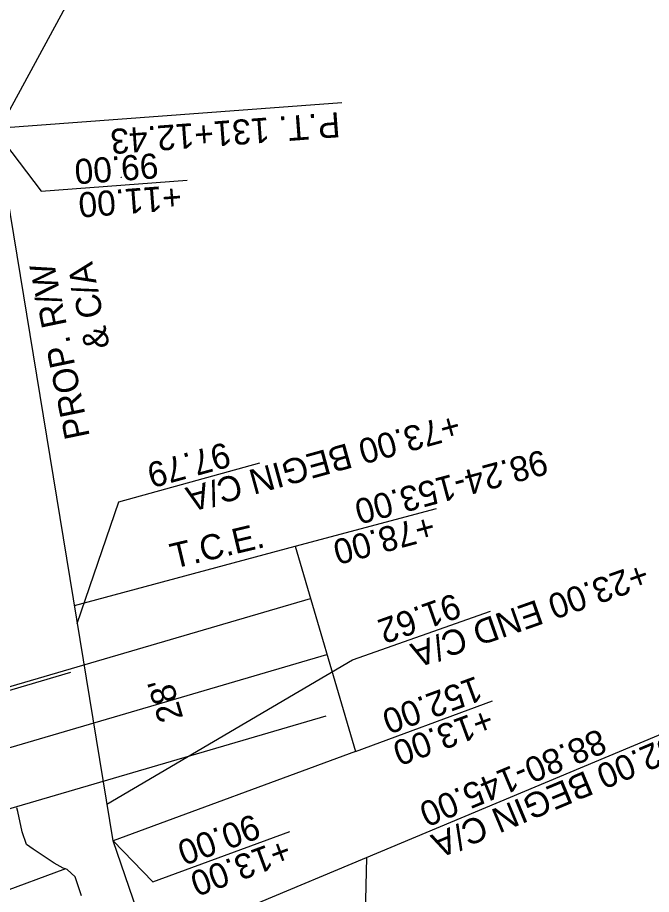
# Model space of a CAD drawing. Extents: x -70 to 701944, y -4 to 666871.
# Drawn here: x 668308.6 to 668460.3, y 656161.6 to 656371.4 of the extents above; entities that cross this region are included whole.
import ezdxf

# ---------------------------------------------------------------- set-up
doc = ezdxf.new("R2010")
doc.units = 0
for name, color, linetype in [('R_Draft', 7, 'Continuous'), ('R_Drive', 7, 'Continuous'), ('R_Horz Alg Annot', 7, 'Continuous'), ('R_No Plot', 7, 'Continuous'), ('R_Proposed Const Limits', 7, 'Continuous'), ('R_ROW', 7, 'Continuous'), ('R_ROW Annot', 7, 'Continuous'), ('R_Temp Easement', 7, 'Continuous'), ('R_Temp Easement Annot', 7, 'Continuous'), ('T_Vehicle Path Rt', 7, 'Continuous')]:
    doc.layers.add(name, color=color, linetype=linetype)

msp = doc.modelspace()

# ---------------------------------------------------------------- linework, layer by layer
at = {"layer": 'R_Draft'}
for p, q in [((668232.03, 656188.43), (668321.32, 656214.75)), ((668247.86, 656140.91), (668320.13, 656167.83))]:
    msp.add_line(p, q, dxfattribs=at)
at = {"layer": 'R_Drive'}
for p, q in [((668275.46, 656202.15), (668378.7, 656232.44)), ((668282.17, 656174.94), (668382.45, 656204.36))]:
    msp.add_line(p, q, dxfattribs=at)
at = {"layer": 'R_Horz Alg Annot'}
msp.add_lwpolyline([(668204.8, 656337.59), (668386.16, 656351.13)], dxfattribs=at)
at = {"layer": 'R_No Plot'}
msp.add_line((668217.22, 656170.48), (668382.64, 656219), dxfattribs=at)
at = {"layer": 'R_Proposed Const Limits'}
msp.add_lwpolyline([(668323.84, 656161.24), (668322.39, 656165.82), (668320.41, 656167.53), (668319.49, 656167.91), (668317.36, 656169.09), (668312.32, 656172.41), (668310.68, 656173.53), (668309.64, 656176.61), (668308.62, 656181.41), (668308.43, 656182.29)], dxfattribs=at)
at = {"layer": 'R_ROW'}
msp.add_lwpolyline([(668381.5, 655955.17), (668373.32, 656052.3), (668331.42, 656174.44), (668303.61, 656343.73), (668341.52, 656413.55)], dxfattribs=at)
at = {"layer": 'R_ROW Annot'}
for points in [[(668303.61, 656343.73), (668314.24, 656329.85), (668349.14, 656332.53)], [(668322.88, 656226.44), (668332.83, 656255.57), (668366.57, 656264.88)], [(668329.98, 656183.2), (668388.74, 656217.7), (668421.75, 656229.34)], [(668392.07, 656170.44), (668466.93, 656201.77)], [(668331.42, 656174.44), (668340.94, 656164.58), (668373.78, 656176.68)]]:
    msp.add_lwpolyline(points, dxfattribs=at)
at = {"layer": 'R_Temp Easement'}
for points in [[(668322.17, 656230.72), (668375.04, 656244.91), (668389.44, 656195.82), (668331.42, 656174.44)], [(668340.23, 656148.75), (668392.07, 656170.44)], [(668392.07, 656170.44), (668390.83, 656116.05), (668356.42, 656101.56)]]:
    msp.add_lwpolyline(points, dxfattribs=at)
at = {"layer": 'R_Temp Easement Annot'}
for points in [[(668375.04, 656244.91), (668408.84, 656253.98)], [(668389.44, 656195.82), (668422.28, 656207.91)]]:
    msp.add_lwpolyline(points, dxfattribs=at)
at = {"layer": 'T_Vehicle Path Rt'}
for centre in [(668323.15, 656333.06), (668323.15, 656333.06), (668333.38, 656333.19), (668333.38, 656333.19)]:
    msp.add_circle(centre, 0.0417, dxfattribs=at)

# ---------------------------------------------------------------- texts
at = {"layer": 'R_Drive'}
msp.add_text("28'", height=6, rotation=106.5798, dxfattribs=at).set_placement((668348.28, 656203.86))
at = {"layer": 'R_Horz Alg Annot'}
msp.add_text('P.T. 131+12.43', height=6, rotation=184.2705, dxfattribs=at).set_placement((668385.56, 656348.8))
at = {"layer": 'R_ROW'}
for s, p in [('& C/A', (668330.66, 656292.68)), ('PROP. R/W ', (668325.9, 656271.2))]:
    msp.add_text(s, height=6, rotation=101.6611, dxfattribs=at).set_placement(p)
at = {"layer": 'R_ROW Annot'}
for s, rotation, p in [('99.00', 184.3849, (668342.03, 656339)), ('+11.00', 184.3849, (668347.63, 656331.41)), ('+73.00 BEGIN C/A', 195.4249, (668413.57, 656276.81)), ('97.79', 195.4249, (668358.47, 656269.9)), ('+23.00 END C/A', 199.4249, (668458.37, 656241.19)), ('91.62', 199.4249, (668413.27, 656233.77)), ('88.80-145.00', 202.7049, (668447.86, 656201.38)), ('+82.00 BEGIN C/A', 202.7049, (668469.46, 656201.74)), ('90.00', 200.2249, (668365.17, 656180.97)), ('+13.00', 200.2249, (668372.63, 656175.19))]:
    msp.add_text(s, height=6, rotation=rotation, dxfattribs=at).set_placement(p)
at = {"layer": 'R_Temp Easement Annot'}
for s, rotation, p in [('98.24-153.00', 195.0249, (668434.47, 656268.11)), ('T.C.E.', 13.3486, (668345.94, 656239.52)), ('+78.00', 195.0249, (668407.56, 656252.6)), ('152.00', 200.2249, (668418.37, 656213.93)), ('+13.00', 200.2249, (668421.13, 656206.43))]:
    msp.add_text(s, height=6, rotation=rotation, dxfattribs=at).set_placement(p)

doc.saveas('drawing.dxf')
